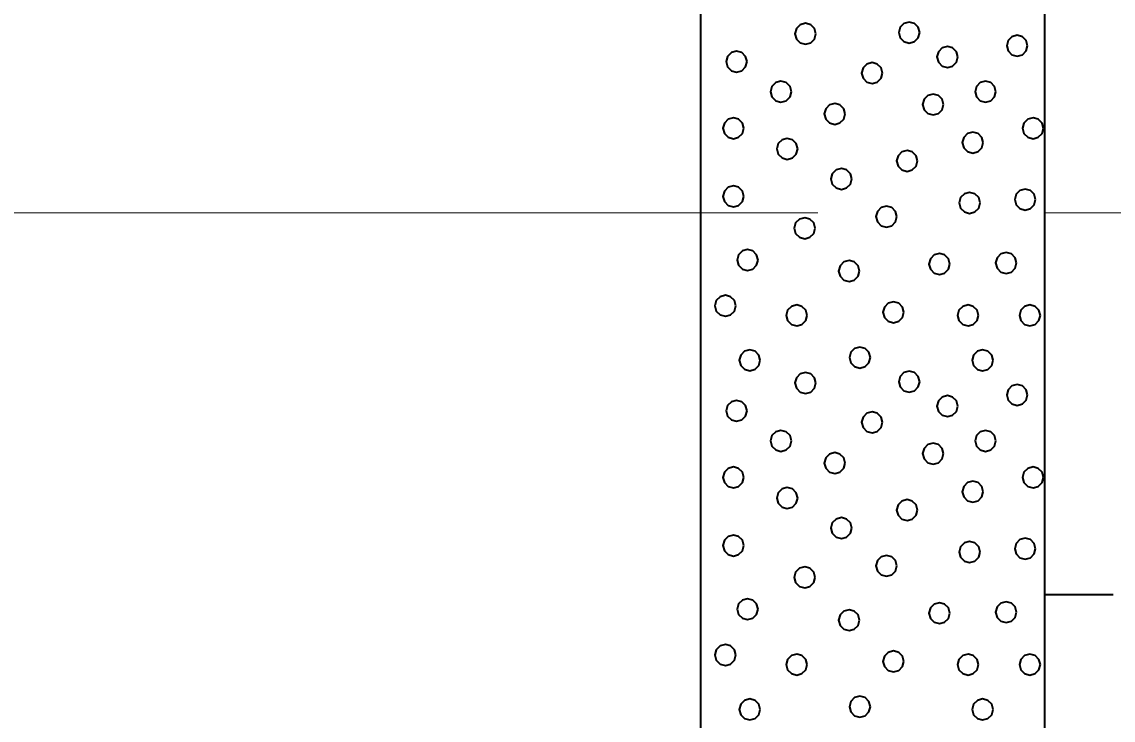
# Model space of a CAD drawing. Extents: x -582 to 653, y -817 to -3.
# Drawn here: x 22.59 to 30.53, y -507.82 to -502.74 of the extents above; entities that cross this region are included whole.
import ezdxf

# ---------------------------------------------------------------- set-up
doc = ezdxf.new("R2010")
doc.units = 0
doc.header["$LTSCALE"] = 0.4
doc.layers.add('27', color=7, linetype='Continuous', lineweight=40)
doc.layers.add('7', color=7, linetype='Continuous', lineweight=13)

msp = doc.modelspace()

# ---------------------------------------------------------------- linework, layer by layer
at = {"layer": '27'}
msp.add_line((30.5287, -506.9128), (30.0287, -506.9128), dxfattribs=at)
for points in [[(27.5287, -487.2128), (30.0287, -487.2128), (30.0287, -513.7128), (27.5287, -513.7128)], [(28.3655, -502.8307), (28.3553, -502.7926), (28.3274, -502.7647), (28.2893, -502.7545), (28.2512, -502.7647), (28.2233, -502.7926), (28.2131, -502.8307), (28.2233, -502.8688), (28.2512, -502.8967), (28.2893, -502.9069), (28.3274, -502.8967), (28.3553, -502.8688)], [(29.1206, -502.8217), (29.1104, -502.7836), (29.0825, -502.7557), (29.0444, -502.7455), (29.0063, -502.7557), (28.9784, -502.7836), (28.9682, -502.8217), (28.9784, -502.8598), (29.0063, -502.8877), (29.0444, -502.8979), (29.0825, -502.8877), (29.1104, -502.8598)], [(29.9061, -502.9176), (29.8959, -502.8795), (29.868, -502.8516), (29.8299, -502.8414), (29.7918, -502.8516), (29.7639, -502.8795), (29.7537, -502.9176), (29.7639, -502.9557), (29.7918, -502.9836), (29.8299, -502.9938), (29.868, -502.9836), (29.8959, -502.9557)], [(29.3988, -502.999), (29.3886, -502.9609), (29.3607, -502.933), (29.3226, -502.9228), (29.2845, -502.933), (29.2566, -502.9609), (29.2464, -502.999), (29.2566, -503.0371), (29.2845, -503.065), (29.3226, -503.0752), (29.3607, -503.065), (29.3886, -503.0371)], [(27.8644, -503.0333), (27.8542, -502.9952), (27.8263, -502.9673), (27.7882, -502.9571), (27.7501, -502.9673), (27.7222, -502.9952), (27.712, -503.0333), (27.7222, -503.0714), (27.7501, -503.0993), (27.7882, -503.1095), (27.8263, -503.0993), (27.8542, -503.0714)], [(28.8505, -503.1165), (28.8403, -503.0784), (28.8124, -503.0505), (28.7743, -503.0403), (28.7362, -503.0505), (28.7083, -503.0784), (28.6981, -503.1165), (28.7083, -503.1546), (28.7362, -503.1825), (28.7743, -503.1927), (28.8124, -503.1825), (28.8403, -503.1546)], [(28.1873, -503.252), (28.1771, -503.2139), (28.1492, -503.186), (28.1111, -503.1758), (28.073, -503.186), (28.0451, -503.2139), (28.0349, -503.252), (28.0451, -503.2901), (28.073, -503.318), (28.1111, -503.3282), (28.1492, -503.318), (28.1771, -503.2901)], [(29.676, -503.252), (29.6658, -503.2139), (29.6379, -503.186), (29.5998, -503.1758), (29.5617, -503.186), (29.5338, -503.2139), (29.5236, -503.252), (29.5338, -503.2901), (29.5617, -503.318), (29.5998, -503.3282), (29.6379, -503.318), (29.6658, -503.2901)], [(28.5789, -503.4134), (28.5686, -503.3753), (28.5408, -503.3474), (28.5027, -503.3372), (28.4646, -503.3474), (28.4367, -503.3753), (28.4265, -503.4134), (28.4367, -503.4515), (28.4646, -503.4794), (28.5027, -503.4896), (28.5408, -503.4794), (28.5686, -503.4515)], [(29.2946, -503.3448), (29.2844, -503.3067), (29.2565, -503.2788), (29.2184, -503.2686), (29.1803, -503.2788), (29.1524, -503.3067), (29.1422, -503.3448), (29.1524, -503.3829), (29.1803, -503.4108), (29.2184, -503.421), (29.2565, -503.4108), (29.2844, -503.3829)], [(27.8415, -503.5177), (27.8313, -503.4796), (27.8034, -503.4517), (27.7653, -503.4415), (27.7272, -503.4517), (27.6993, -503.4796), (27.6891, -503.5177), (27.6993, -503.5558), (27.7272, -503.5837), (27.7653, -503.5939), (27.8034, -503.5837), (27.8313, -503.5558)], [(30.0217, -503.5177), (30.0115, -503.4796), (29.9836, -503.4517), (29.9455, -503.4415), (29.9074, -503.4517), (29.8796, -503.4796), (29.8693, -503.5177), (29.8796, -503.5558), (29.9074, -503.5837), (29.9455, -503.5939), (29.9836, -503.5837), (30.0115, -503.5558)], [(29.5832, -503.6219), (29.5729, -503.5838), (29.5451, -503.5559), (29.507, -503.5457), (29.4689, -503.5559), (29.441, -503.5838), (29.4308, -503.6219), (29.441, -503.66), (29.4689, -503.6879), (29.507, -503.6981), (29.5451, -503.6879), (29.5729, -503.66)], [(28.2331, -503.6677), (28.2229, -503.6296), (28.195, -503.6017), (28.1569, -503.5915), (28.1188, -503.6017), (28.0909, -503.6296), (28.0807, -503.6677), (28.0909, -503.7058), (28.1188, -503.7337), (28.1569, -503.7439), (28.195, -503.7337), (28.2229, -503.7058)], [(29.1052, -503.7554), (29.095, -503.7173), (29.0671, -503.6894), (29.029, -503.6792), (28.9909, -503.6894), (28.963, -503.7173), (28.9528, -503.7554), (28.963, -503.7935), (28.9909, -503.8214), (29.029, -503.8316), (29.0671, -503.8214), (29.095, -503.7935)], [(28.6272, -503.8863), (28.617, -503.8482), (28.5891, -503.8203), (28.551, -503.8101), (28.5129, -503.8203), (28.485, -503.8482), (28.4748, -503.8863), (28.485, -503.9244), (28.5129, -503.9523), (28.551, -503.9625), (28.5891, -503.9523), (28.617, -503.9244)], [(27.8415, -504.0135), (27.8313, -503.9754), (27.8034, -503.9475), (27.7653, -503.9373), (27.7272, -503.9475), (27.6993, -503.9754), (27.6891, -504.0135), (27.6993, -504.0516), (27.7272, -504.0794), (27.7653, -504.0897), (27.8034, -504.0794), (27.8313, -504.0516)], [(29.9645, -504.0363), (29.9543, -503.9982), (29.9264, -503.9704), (29.8883, -503.9601), (29.8502, -503.9704), (29.8223, -503.9982), (29.8121, -504.0363), (29.8223, -504.0744), (29.8502, -504.1023), (29.8883, -504.1125), (29.9264, -504.1023), (29.9543, -504.0744)], [(29.5603, -504.0605), (29.5501, -504.0224), (29.5222, -503.9945), (29.4841, -503.9843), (29.446, -503.9945), (29.4181, -504.0224), (29.4079, -504.0605), (29.4181, -504.0986), (29.446, -504.1265), (29.4841, -504.1367), (29.5222, -504.1265), (29.5501, -504.0986)], [(28.9551, -504.1609), (28.9449, -504.1228), (28.917, -504.0949), (28.8789, -504.0847), (28.8408, -504.0949), (28.813, -504.1228), (28.8027, -504.1609), (28.813, -504.199), (28.8408, -504.2269), (28.8789, -504.2371), (28.917, -504.2269), (28.9449, -504.199)], [(28.3602, -504.2448), (28.35, -504.2067), (28.3221, -504.1788), (28.284, -504.1686), (28.2459, -504.1788), (28.218, -504.2067), (28.2078, -504.2448), (28.218, -504.2829), (28.2459, -504.3108), (28.284, -504.321), (28.3221, -504.3108), (28.35, -504.2829)], [(27.9445, -504.4762), (27.9343, -504.4381), (27.9064, -504.4102), (27.8683, -504.4), (27.8302, -504.4102), (27.8023, -504.4381), (27.7921, -504.4762), (27.8023, -504.5143), (27.8302, -504.5422), (27.8683, -504.5524), (27.9064, -504.5422), (27.9343, -504.5143)], [(29.3403, -504.5054), (29.3301, -504.4673), (29.3022, -504.4394), (29.2641, -504.4292), (29.226, -504.4394), (29.1982, -504.4673), (29.1879, -504.5054), (29.1982, -504.5435), (29.226, -504.5714), (29.2641, -504.5816), (29.3022, -504.5714), (29.3301, -504.5435)], [(29.826, -504.4978), (29.8158, -504.4597), (29.7879, -504.4318), (29.7498, -504.4216), (29.7117, -504.4318), (29.6838, -504.4597), (29.6736, -504.4978), (29.6838, -504.5359), (29.7117, -504.5638), (29.7498, -504.574), (29.7879, -504.5638), (29.8158, -504.5359)], [(28.6831, -504.5563), (28.6729, -504.5182), (28.645, -504.4903), (28.6069, -504.4801), (28.5688, -504.4903), (28.5409, -504.5182), (28.5307, -504.5563), (28.5409, -504.5944), (28.5688, -504.6223), (28.6069, -504.6325), (28.645, -504.6223), (28.6729, -504.5944)], [(27.783, -504.8093), (27.7728, -504.7712), (27.7449, -504.7433), (27.7068, -504.7331), (27.6687, -504.7433), (27.6408, -504.7712), (27.6306, -504.8093), (27.6408, -504.8474), (27.6687, -504.8753), (27.7068, -504.8855), (27.7449, -504.8753), (27.7728, -504.8474)], [(28.3017, -504.8792), (28.2915, -504.8411), (28.2636, -504.8132), (28.2255, -504.803), (28.1874, -504.8132), (28.1595, -504.8411), (28.1493, -504.8792), (28.1595, -504.9173), (28.1874, -504.9452), (28.2255, -504.9554), (28.2636, -504.9452), (28.2915, -504.9173)], [(29.006, -504.8563), (28.9958, -504.8182), (28.9679, -504.7903), (28.9298, -504.7801), (28.8917, -504.7903), (28.8638, -504.8182), (28.8536, -504.8563), (28.8638, -504.8944), (28.8917, -504.9223), (28.9298, -504.9325), (28.9679, -504.9223), (28.9958, -504.8944)], [(29.5488, -504.8792), (29.5386, -504.8411), (29.5107, -504.8132), (29.4726, -504.803), (29.4345, -504.8132), (29.4066, -504.8411), (29.3964, -504.8792), (29.4066, -504.9173), (29.4345, -504.9452), (29.4726, -504.9554), (29.5107, -504.9452), (29.5386, -504.9173)], [(29.9989, -504.8792), (29.9887, -504.8411), (29.9608, -504.8132), (29.9227, -504.803), (29.8846, -504.8132), (29.8567, -504.8411), (29.8465, -504.8792), (29.8567, -504.9173), (29.8846, -504.9452), (29.9227, -504.9554), (29.9608, -504.9452), (29.9887, -504.9173)], [(27.9606, -505.2055), (27.9504, -505.1674), (27.9225, -505.1395), (27.8844, -505.1293), (27.8463, -505.1395), (27.8184, -505.1674), (27.8082, -505.2055), (27.8184, -505.2436), (27.8463, -505.2714), (27.8844, -505.2817), (27.9225, -505.2714), (27.9504, -505.2436)], [(28.7616, -505.1859), (28.7513, -505.1478), (28.7235, -505.1199), (28.6854, -505.1097), (28.6473, -505.1199), (28.6194, -505.1478), (28.6092, -505.1859), (28.6194, -505.224), (28.6473, -505.2519), (28.6854, -505.2621), (28.7235, -505.2519), (28.7513, -505.224)], [(29.6552, -505.2055), (29.645, -505.1674), (29.6171, -505.1395), (29.579, -505.1293), (29.5409, -505.1395), (29.513, -505.1674), (29.5028, -505.2055), (29.513, -505.2436), (29.5409, -505.2715), (29.579, -505.2817), (29.6171, -505.2715), (29.645, -505.2436)], [(28.3655, -505.3707), (28.3553, -505.3326), (28.3274, -505.3047), (28.2893, -505.2945), (28.2512, -505.3047), (28.2233, -505.3326), (28.2131, -505.3707), (28.2233, -505.4088), (28.2512, -505.4367), (28.2893, -505.4469), (28.3274, -505.4367), (28.3553, -505.4088)], [(29.1206, -505.3617), (29.1104, -505.3236), (29.0825, -505.2957), (29.0444, -505.2855), (29.0063, -505.2957), (28.9784, -505.3236), (28.9682, -505.3617), (28.9784, -505.3998), (29.0063, -505.4277), (29.0444, -505.4379), (29.0825, -505.4277), (29.1104, -505.3998)], [(29.9061, -505.4576), (29.8959, -505.4195), (29.868, -505.3916), (29.8299, -505.3814), (29.7918, -505.3916), (29.7639, -505.4195), (29.7537, -505.4576), (29.7639, -505.4957), (29.7918, -505.5236), (29.8299, -505.5338), (29.868, -505.5236), (29.8959, -505.4957)], [(29.3988, -505.539), (29.3886, -505.5009), (29.3607, -505.473), (29.3226, -505.4628), (29.2845, -505.473), (29.2566, -505.5009), (29.2464, -505.539), (29.2566, -505.5771), (29.2845, -505.605), (29.3226, -505.6152), (29.3607, -505.605), (29.3886, -505.5771)], [(27.8644, -505.5733), (27.8542, -505.5352), (27.8263, -505.5073), (27.7882, -505.4971), (27.7501, -505.5073), (27.7222, -505.5352), (27.712, -505.5733), (27.7222, -505.6114), (27.7501, -505.6393), (27.7882, -505.6495), (27.8263, -505.6393), (27.8542, -505.6114)], [(28.8505, -505.6565), (28.8403, -505.6184), (28.8124, -505.5905), (28.7743, -505.5803), (28.7362, -505.5905), (28.7083, -505.6184), (28.6981, -505.6565), (28.7083, -505.6946), (28.7362, -505.7225), (28.7743, -505.7327), (28.8124, -505.7225), (28.8403, -505.6946)], [(28.1873, -505.792), (28.1771, -505.7539), (28.1492, -505.726), (28.1111, -505.7158), (28.073, -505.726), (28.0451, -505.7539), (28.0349, -505.792), (28.0451, -505.8301), (28.073, -505.858), (28.1111, -505.8682), (28.1492, -505.858), (28.1771, -505.8301)], [(29.676, -505.792), (29.6658, -505.7539), (29.6379, -505.726), (29.5998, -505.7158), (29.5617, -505.726), (29.5338, -505.7539), (29.5236, -505.792), (29.5338, -505.8301), (29.5617, -505.858), (29.5998, -505.8682), (29.6379, -505.858), (29.6658, -505.8301)], [(29.2946, -505.8848), (29.2844, -505.8467), (29.2565, -505.8188), (29.2184, -505.8086), (29.1803, -505.8188), (29.1524, -505.8467), (29.1422, -505.8848), (29.1524, -505.9229), (29.1803, -505.9508), (29.2184, -505.961), (29.2565, -505.9508), (29.2844, -505.9229)], [(28.5789, -505.9534), (28.5686, -505.9153), (28.5408, -505.8874), (28.5027, -505.8772), (28.4646, -505.8874), (28.4367, -505.9153), (28.4265, -505.9534), (28.4367, -505.9915), (28.4646, -506.0194), (28.5027, -506.0296), (28.5408, -506.0194), (28.5686, -505.9915)], [(27.8415, -506.0577), (27.8313, -506.0196), (27.8034, -505.9917), (27.7653, -505.9815), (27.7272, -505.9917), (27.6993, -506.0196), (27.6891, -506.0577), (27.6993, -506.0958), (27.7272, -506.1237), (27.7653, -506.1339), (27.8034, -506.1237), (27.8313, -506.0958)], [(30.0217, -506.0577), (30.0115, -506.0196), (29.9836, -505.9917), (29.9455, -505.9815), (29.9074, -505.9917), (29.8796, -506.0196), (29.8693, -506.0577), (29.8796, -506.0958), (29.9074, -506.1237), (29.9455, -506.1339), (29.9836, -506.1237), (30.0115, -506.0958)], [(29.5832, -506.1619), (29.5729, -506.1238), (29.5451, -506.0959), (29.507, -506.0857), (29.4689, -506.0959), (29.441, -506.1238), (29.4308, -506.1619), (29.441, -506.2), (29.4689, -506.2279), (29.507, -506.2381), (29.5451, -506.2279), (29.5729, -506.2)], [(28.2331, -506.2077), (28.2229, -506.1696), (28.195, -506.1417), (28.1569, -506.1315), (28.1188, -506.1417), (28.0909, -506.1696), (28.0807, -506.2077), (28.0909, -506.2458), (28.1188, -506.2737), (28.1569, -506.2839), (28.195, -506.2737), (28.2229, -506.2458)], [(29.1052, -506.2954), (29.095, -506.2573), (29.0671, -506.2294), (29.029, -506.2192), (28.9909, -506.2294), (28.963, -506.2573), (28.9528, -506.2954), (28.963, -506.3335), (28.9909, -506.3614), (29.029, -506.3716), (29.0671, -506.3614), (29.095, -506.3335)], [(28.6272, -506.4263), (28.617, -506.3882), (28.5891, -506.3603), (28.551, -506.3501), (28.5129, -506.3603), (28.485, -506.3882), (28.4748, -506.4263), (28.485, -506.4644), (28.5129, -506.4923), (28.551, -506.5025), (28.5891, -506.4923), (28.617, -506.4644)], [(27.8415, -506.5535), (27.8313, -506.5154), (27.8034, -506.4875), (27.7653, -506.4773), (27.7272, -506.4875), (27.6993, -506.5154), (27.6891, -506.5535), (27.6993, -506.5916), (27.7272, -506.6194), (27.7653, -506.6297), (27.8034, -506.6194), (27.8313, -506.5916)], [(29.9645, -506.5763), (29.9543, -506.5382), (29.9264, -506.5104), (29.8883, -506.5001), (29.8502, -506.5104), (29.8223, -506.5382), (29.8121, -506.5763), (29.8223, -506.6144), (29.8502, -506.6423), (29.8883, -506.6525), (29.9264, -506.6423), (29.9543, -506.6144)], [(29.5603, -506.6005), (29.5501, -506.5624), (29.5222, -506.5345), (29.4841, -506.5243), (29.446, -506.5345), (29.4181, -506.5624), (29.4079, -506.6005), (29.4181, -506.6386), (29.446, -506.6665), (29.4841, -506.6767), (29.5222, -506.6665), (29.5501, -506.6386)], [(28.9551, -506.7009), (28.9449, -506.6628), (28.917, -506.6349), (28.8789, -506.6247), (28.8408, -506.6349), (28.813, -506.6628), (28.8027, -506.7009), (28.813, -506.739), (28.8408, -506.7669), (28.8789, -506.7771), (28.917, -506.7669), (28.9449, -506.739)], [(28.3602, -506.7848), (28.35, -506.7467), (28.3221, -506.7188), (28.284, -506.7086), (28.2459, -506.7188), (28.218, -506.7467), (28.2078, -506.7848), (28.218, -506.8229), (28.2459, -506.8508), (28.284, -506.861), (28.3221, -506.8508), (28.35, -506.8229)], [(27.9445, -507.0162), (27.9343, -506.9781), (27.9064, -506.9502), (27.8683, -506.94), (27.8302, -506.9502), (27.8023, -506.9781), (27.7921, -507.0162), (27.8023, -507.0543), (27.8302, -507.0822), (27.8683, -507.0924), (27.9064, -507.0822), (27.9343, -507.0543)], [(29.3403, -507.0454), (29.3301, -507.0073), (29.3022, -506.9794), (29.2641, -506.9692), (29.226, -506.9794), (29.1982, -507.0073), (29.1879, -507.0454), (29.1982, -507.0835), (29.226, -507.1114), (29.2641, -507.1216), (29.3022, -507.1114), (29.3301, -507.0835)], [(29.826, -507.0378), (29.8158, -506.9997), (29.7879, -506.9718), (29.7498, -506.9616), (29.7117, -506.9718), (29.6838, -506.9997), (29.6736, -507.0378), (29.6838, -507.0759), (29.7117, -507.1038), (29.7498, -507.114), (29.7879, -507.1038), (29.8158, -507.0759)], [(28.6831, -507.0963), (28.6729, -507.0582), (28.645, -507.0303), (28.6069, -507.0201), (28.5688, -507.0303), (28.5409, -507.0582), (28.5307, -507.0963), (28.5409, -507.1344), (28.5688, -507.1623), (28.6069, -507.1725), (28.645, -507.1623), (28.6729, -507.1344)], [(27.783, -507.3493), (27.7728, -507.3112), (27.7449, -507.2833), (27.7068, -507.2731), (27.6687, -507.2833), (27.6408, -507.3112), (27.6306, -507.3493), (27.6408, -507.3874), (27.6687, -507.4153), (27.7068, -507.4255), (27.7449, -507.4153), (27.7728, -507.3874)], [(28.3017, -507.4192), (28.2915, -507.3811), (28.2636, -507.3532), (28.2255, -507.343), (28.1874, -507.3532), (28.1595, -507.3811), (28.1493, -507.4192), (28.1595, -507.4573), (28.1874, -507.4852), (28.2255, -507.4954), (28.2636, -507.4852), (28.2915, -507.4573)], [(29.006, -507.3963), (28.9958, -507.3582), (28.9679, -507.3303), (28.9298, -507.3201), (28.8917, -507.3303), (28.8638, -507.3582), (28.8536, -507.3963), (28.8638, -507.4344), (28.8917, -507.4623), (28.9298, -507.4725), (28.9679, -507.4623), (28.9958, -507.4344)], [(29.5488, -507.4192), (29.5386, -507.3811), (29.5107, -507.3532), (29.4726, -507.343), (29.4345, -507.3532), (29.4066, -507.3811), (29.3964, -507.4192), (29.4066, -507.4573), (29.4345, -507.4852), (29.4726, -507.4954), (29.5107, -507.4852), (29.5386, -507.4573)], [(29.9989, -507.4192), (29.9887, -507.3811), (29.9608, -507.3532), (29.9227, -507.343), (29.8846, -507.3532), (29.8567, -507.3811), (29.8465, -507.4192), (29.8567, -507.4573), (29.8846, -507.4852), (29.9227, -507.4954), (29.9608, -507.4852), (29.9887, -507.4573)], [(27.9606, -507.7455), (27.9504, -507.7074), (27.9225, -507.6795), (27.8844, -507.6693), (27.8463, -507.6795), (27.8184, -507.7074), (27.8082, -507.7455), (27.8184, -507.7836), (27.8463, -507.8114), (27.8844, -507.8217), (27.9225, -507.8114), (27.9504, -507.7836)], [(28.7616, -507.7259), (28.7513, -507.6878), (28.7235, -507.6599), (28.6854, -507.6497), (28.6473, -507.6599), (28.6194, -507.6878), (28.6092, -507.7259), (28.6194, -507.764), (28.6473, -507.7919), (28.6854, -507.8021), (28.7235, -507.7919), (28.7513, -507.764)], [(29.6552, -507.7455), (29.645, -507.7074), (29.6171, -507.6795), (29.579, -507.6693), (29.5409, -507.6795), (29.513, -507.7074), (29.5028, -507.7455), (29.513, -507.7836), (29.5409, -507.8115), (29.579, -507.8217), (29.6171, -507.8115), (29.645, -507.7836)]]:
    msp.add_lwpolyline(points, close=True, dxfattribs=at)
at = {"layer": '7'}
for p, q in [((-23.9857, -504.1328), (27.5287, -504.1328)), ((-22.9713, -504.1328), (28.379, -504.1328)), ((30.0287, -504.1328), (67.308, -504.1328))]:
    msp.add_line(p, q, dxfattribs=at)

doc.saveas('drawing.dxf')
